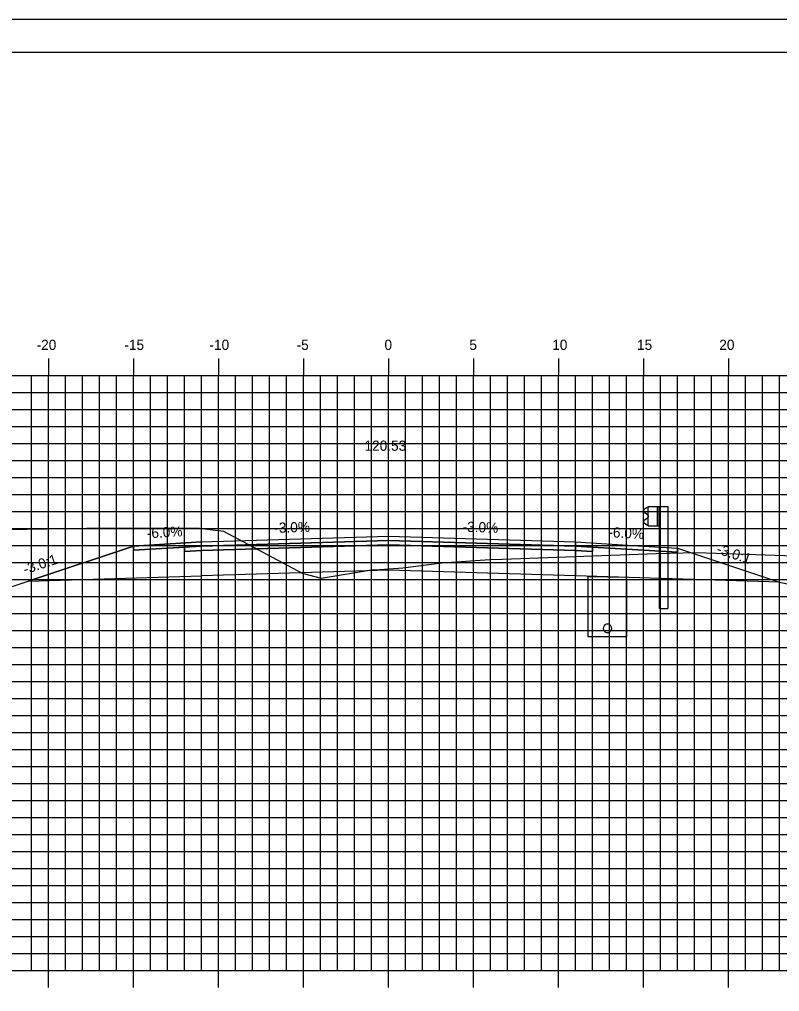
# Model space of a CAD drawing. Extents: x 850598 to 870284, y 366541 to 366651.
# Drawn here: x 859721.2 to 859765.9, y 366594 to 366651.2 of the extents above; entities that cross this region are included whole.
import ezdxf

# ---------------------------------------------------------------- set-up
doc = ezdxf.new("R2010")
doc.units = 0
for name, color, linetype in [('ANNOTATION', 7, 'Continuous'), ('BORDER', 7, 'Continuous'), ('D_Drainage_Underdrain', 7, 'Continuous'), ('D_Drainage_Underdrain_06in', 7, 'Continuous'), ('D_Guardrail_Beam_Rt', 7, 'Continuous'), ('D_Roadway_Centerline', 7, 'Continuous'), ('D_Roadway_Centerline_Text', 7, 'Continuous'), ('D_Roadway_Edge_Shoulder', 7, 'Continuous'), ('D_Roadway_Edge_TW', 7, 'Continuous'), ('D_Roadway_Pavement', 7, 'Continuous'), ('D_Roadway_SlopeLines', 7, 'Continuous'), ('D_Roadway_SubGrade', 7, 'Continuous'), ('H_V ANNOTATION', 7, 'Continuous'), ('MAJOR', 7, 'Continuous'), ('MINOR', 7, 'Continuous'), ('PLOT BOUNDARY', 7, 'Continuous'), ('S_Roadway_Centerline', 7, 'Continuous')]:
    doc.layers.add(name, color=color, linetype=linetype)

msp = doc.modelspace()

# ---------------------------------------------------------------- linework, layer by layer
at = {"layer": 'BORDER'}
msp.add_line((859857.915, 366649.225), (859697.915, 366649.225), dxfattribs=at)
at = {"layer": 'D_Drainage_Underdrain'}
msp.add_lwpolyline([(859756.915, 366618.347), (859756.915, 366614.846), (859754.665, 366614.846), (859754.665, 366618.392)], close=True, dxfattribs=at)
at = {"layer": 'D_Drainage_Underdrain_06in'}
msp.add_lwpolyline([(859755.79, 366615.596), (859755.713, 366615.584), (859755.643, 366615.549), (859755.588, 366615.493), (859755.553, 366615.424), (859755.54, 366615.346), (859755.553, 366615.269), (859755.588, 366615.199), (859755.643, 366615.144), (859755.713, 366615.109), (859755.79, 366615.096), (859755.868, 366615.109), (859755.937, 366615.144), (859755.993, 366615.199), (859756.028, 366615.269), (859756.04, 366615.346), (859756.028, 366615.424), (859755.993, 366615.493), (859755.937, 366615.549), (859755.868, 366615.584)], close=True, dxfattribs=at)
at = {"layer": 'D_Guardrail_Beam_Rt'}
for p, q in [((859758.096, 366622.428), (859757.953, 366622.328)), ((859757.953, 366622.185), (859758.148, 366622.049)), ((859758.186, 366622.448), (859758.113, 366622.435)), ((859758.186, 366622.522), (859758.874, 366622.522)), ((859758.186, 366621.355), (859758.186, 366622.522)), ((859758.707, 366622.522), (859758.707, 366621.355)), ((859758.811, 366622.522), (859758.811, 366621.355)), ((859758.874, 366622.522), (859759.344, 366622.522)), ((859758.874, 366622.522), (859758.874, 366621.355)), ((859759.344, 366622.522), (859759.344, 366616.522)), ((859758.148, 366621.829), (859757.953, 366621.693)), ((859757.953, 366621.55), (859758.096, 366621.45)), ((859758.182, 366621.984), (859758.182, 366621.893)), ((859758.113, 366621.443), (859758.186, 366621.43)), ((859758.874, 366621.355), (859758.186, 366621.355)), ((859758.853, 366616.522), (859758.853, 366621.355)), ((859758.853, 366616.522), (859759.344, 366616.522))]:
    msp.add_line(p, q, dxfattribs=at)
for centre, major_axis, start_param, end_param in [((859758.003, 366622.256), (-0.0877, 0), 5.323254, 7.243116), ((859758.12, 366622.394), (-0.0417, 0), 4.886922, 5.323254), ((859758.103, 366621.984), (0.0789, 0), 0, 0.959931), ((859758.003, 366621.621), (-0.0877, 0), 5.323254, 7.243116), ((859758.103, 366621.893), (0.0789, 0), 5.323254, 6.283185), ((859758.12, 366621.484), (-0.0417, 0), 0.959931, 1.396263)]:
    msp.add_ellipse(centre, major_axis=major_axis, ratio=0.995501, start_param=start_param, end_param=end_param, dxfattribs=at)
at = {"layer": 'D_Roadway_Centerline'}
msp.add_lwpolyline([(859707.666, 366620.948), (859708.666, 366620.899), (859709.666, 366620.722), (859710.666, 366620.416), (859711.666, 366619.98), (859717.915, 366616.856), (859721.717, 366618.123), (859727.915, 366620.189), (859731.915, 366620.429), (859742.915, 366620.759), (859753.915, 366620.429), (859757.915, 366620.189), (859759.915, 366620.069), (859765.915, 366618.069), (859811.958, 366608.225), (859830.161, 366604.334), (859840.023, 366602.225), (859842.915, 366602.225)], dxfattribs=at)
at = {"layer": 'D_Roadway_Edge_Shoulder'}
for points in [[(859731.915, 366620.429), (859727.915, 366620.189), (859727.915, 366619.939), (859730.915, 366620.119), (859731.915, 366620.179)], [(859753.915, 366620.429), (859757.915, 366620.189), (859757.915, 366620.189), (859759.915, 366620.069), (859759.915, 366619.819), (859754.915, 366620.119), (859753.915, 366620.179)]]:
    msp.add_lwpolyline(points, close=True, dxfattribs=at)
at = {"layer": 'D_Roadway_Edge_TW'}
msp.add_lwpolyline([(859731.915, 366620.179), (859731.915, 366620.429), (859742.915, 366620.759), (859753.915, 366620.429), (859753.915, 366620.179), (859742.915, 366620.509)], close=True, dxfattribs=at)
at = {"layer": 'D_Roadway_Pavement'}
for points in [[(859731.915, 366619.929), (859731.915, 366620.179), (859742.915, 366620.509), (859753.915, 366620.179), (859753.915, 366619.929), (859742.915, 366620.259)], [(859731.915, 366620.179), (859730.915, 366620.119), (859730.915, 366619.869), (859731.915, 366619.929)], [(859753.915, 366620.179), (859754.915, 366620.119), (859754.915, 366619.869), (859753.915, 366619.929)]]:
    msp.add_lwpolyline(points, close=True, dxfattribs=at)
at = {"layer": 'D_Roadway_SlopeLines'}
msp.add_lwpolyline([(859731.915, 366620.429), (859727.915, 366620.189), (859717.915, 366616.856)], dxfattribs=at)
at = {"layer": 'D_Roadway_SubGrade'}
for points in [[(859731.915, 366619.929), (859730.915, 366619.869), (859730.915, 366620.119), (859727.915, 366619.939), (859727.915, 366620.189), (859721.717, 366618.123), (859731.915, 366618.429)], [(859731.915, 366618.429), (859731.915, 366619.929), (859742.915, 366620.259), (859753.915, 366619.929), (859753.915, 366618.429), (859742.915, 366618.759)], [(859753.915, 366619.929), (859754.915, 366619.869), (859754.915, 366620.119), (859759.915, 366619.819), (859759.915, 366620.069), (859765.915, 366618.069), (859753.915, 366618.429)]]:
    msp.add_lwpolyline(points, close=True, dxfattribs=at)
at = {"layer": 'MAJOR'}
for p, q in [((859722.915, 366631.227), (859722.915, 366630.225)), ((859722.915, 366631.227), (859722.915, 366630.225)), ((859727.915, 366631.227), (859727.915, 366630.225)), ((859727.915, 366631.227), (859727.915, 366630.225)), ((859732.915, 366631.227), (859732.915, 366630.225)), ((859732.915, 366631.227), (859732.915, 366630.225)), ((859737.915, 366631.227), (859737.915, 366630.225)), ((859737.915, 366631.227), (859737.915, 366630.225)), ((859742.915, 366631.227), (859742.915, 366630.225)), ((859742.915, 366631.227), (859742.915, 366630.225)), ((859747.915, 366631.227), (859747.915, 366630.225)), ((859747.915, 366631.227), (859747.915, 366630.225)), ((859752.915, 366631.227), (859752.915, 366630.225)), ((859752.915, 366631.227), (859752.915, 366630.225)), ((859757.915, 366631.227), (859757.915, 366630.225)), ((859757.915, 366631.227), (859757.915, 366630.225)), ((859762.915, 366631.227), (859762.915, 366630.225)), ((859762.915, 366631.227), (859762.915, 366630.225)), ((859702.915, 366630.225), (859842.915, 366630.225)), ((859702.915, 366630.225), (859842.915, 366630.225)), ((859702.915, 366630.225), (859842.915, 366630.225)), ((859702.915, 366630.225), (859842.915, 366630.225)), ((859722.915, 366595.225), (859722.915, 366630.225)), ((859722.915, 366595.225), (859722.915, 366630.225)), ((859727.915, 366595.225), (859727.915, 366630.225)), ((859727.915, 366595.225), (859727.915, 366630.225)), ((859732.915, 366595.225), (859732.915, 366630.225)), ((859732.915, 366595.225), (859732.915, 366630.225)), ((859737.915, 366595.225), (859737.915, 366630.225)), ((859737.915, 366595.225), (859737.915, 366630.225)), ((859742.915, 366595.225), (859742.915, 366630.225)), ((859742.915, 366595.225), (859742.915, 366630.225)), ((859747.915, 366595.225), (859747.915, 366630.225)), ((859747.915, 366595.225), (859747.915, 366630.225)), ((859752.915, 366595.225), (859752.915, 366630.225)), ((859752.915, 366595.225), (859752.915, 366630.225)), ((859757.915, 366595.225), (859757.915, 366630.225)), ((859757.915, 366595.225), (859757.915, 366630.225)), ((859762.915, 366595.225), (859762.915, 366630.225)), ((859762.915, 366595.225), (859762.915, 366630.225)), ((859702.915, 366625.225), (859842.915, 366625.225)), ((859702.915, 366625.225), (859842.915, 366625.225)), ((859702.915, 366620.225), (859842.915, 366620.225)), ((859702.915, 366620.225), (859842.915, 366620.225)), ((859702.915, 366615.225), (859842.915, 366615.225)), ((859702.915, 366615.225), (859842.915, 366615.225)), ((859702.915, 366610.225), (859842.915, 366610.225)), ((859702.915, 366610.225), (859842.915, 366610.225)), ((859702.915, 366605.225), (859842.915, 366605.225)), ((859702.915, 366605.225), (859842.915, 366605.225)), ((859702.915, 366600.225), (859842.915, 366600.225)), ((859702.915, 366600.225), (859842.915, 366600.225)), ((859702.915, 366595.225), (859842.915, 366595.225)), ((859702.915, 366595.225), (859842.915, 366595.225)), ((859702.915, 366595.225), (859842.915, 366595.225)), ((859702.915, 366595.225), (859842.915, 366595.225)), ((859722.915, 366594.223), (859722.915, 366595.225)), ((859722.915, 366594.223), (859722.915, 366595.225)), ((859727.915, 366594.223), (859727.915, 366595.225)), ((859727.915, 366594.223), (859727.915, 366595.225)), ((859732.915, 366594.223), (859732.915, 366595.225)), ((859732.915, 366594.223), (859732.915, 366595.225)), ((859737.915, 366594.223), (859737.915, 366595.225)), ((859737.915, 366594.223), (859737.915, 366595.225)), ((859742.915, 366594.223), (859742.915, 366595.225)), ((859742.915, 366594.223), (859742.915, 366595.225)), ((859747.915, 366594.223), (859747.915, 366595.225)), ((859747.915, 366594.223), (859747.915, 366595.225)), ((859752.915, 366594.223), (859752.915, 366595.225)), ((859752.915, 366594.223), (859752.915, 366595.225)), ((859757.915, 366594.223), (859757.915, 366595.225)), ((859757.915, 366594.223), (859757.915, 366595.225)), ((859762.915, 366594.223), (859762.915, 366595.225)), ((859762.915, 366594.223), (859762.915, 366595.225))]:
    msp.add_line(p, q, dxfattribs=at)
at = {"layer": 'MINOR'}
for p, q in [((859721.915, 366595.225), (859721.915, 366630.225)), ((859721.915, 366595.225), (859721.915, 366630.225)), ((859723.915, 366595.225), (859723.915, 366630.225)), ((859723.915, 366595.225), (859723.915, 366630.225)), ((859724.915, 366595.225), (859724.915, 366630.225)), ((859724.915, 366595.225), (859724.915, 366630.225)), ((859725.915, 366595.225), (859725.915, 366630.225)), ((859725.915, 366595.225), (859725.915, 366630.225)), ((859726.915, 366595.225), (859726.915, 366630.225)), ((859726.915, 366595.225), (859726.915, 366630.225)), ((859728.915, 366595.225), (859728.915, 366630.225)), ((859728.915, 366595.225), (859728.915, 366630.225)), ((859729.915, 366595.225), (859729.915, 366630.225)), ((859729.915, 366595.225), (859729.915, 366630.225)), ((859730.915, 366595.225), (859730.915, 366630.225)), ((859730.915, 366595.225), (859730.915, 366630.225)), ((859731.915, 366595.225), (859731.915, 366630.225)), ((859731.915, 366595.225), (859731.915, 366630.225)), ((859733.915, 366595.225), (859733.915, 366630.225)), ((859733.915, 366595.225), (859733.915, 366630.225)), ((859734.915, 366595.225), (859734.915, 366630.225)), ((859734.915, 366595.225), (859734.915, 366630.225)), ((859735.915, 366595.225), (859735.915, 366630.225)), ((859735.915, 366595.225), (859735.915, 366630.225)), ((859736.915, 366595.225), (859736.915, 366630.225)), ((859736.915, 366595.225), (859736.915, 366630.225)), ((859738.915, 366595.225), (859738.915, 366630.225)), ((859738.915, 366595.225), (859738.915, 366630.225)), ((859739.915, 366595.225), (859739.915, 366630.225)), ((859739.915, 366595.225), (859739.915, 366630.225)), ((859740.915, 366595.225), (859740.915, 366630.225)), ((859740.915, 366595.225), (859740.915, 366630.225)), ((859741.915, 366595.225), (859741.915, 366630.225)), ((859741.915, 366595.225), (859741.915, 366630.225)), ((859743.915, 366595.225), (859743.915, 366630.225)), ((859743.915, 366595.225), (859743.915, 366630.225)), ((859744.915, 366595.225), (859744.915, 366630.225)), ((859744.915, 366595.225), (859744.915, 366630.225)), ((859745.915, 366595.225), (859745.915, 366630.225)), ((859745.915, 366595.225), (859745.915, 366630.225)), ((859746.915, 366595.225), (859746.915, 366630.225)), ((859746.915, 366595.225), (859746.915, 366630.225)), ((859748.915, 366595.225), (859748.915, 366630.225)), ((859748.915, 366595.225), (859748.915, 366630.225)), ((859749.915, 366595.225), (859749.915, 366630.225)), ((859749.915, 366595.225), (859749.915, 366630.225)), ((859750.915, 366595.225), (859750.915, 366630.225)), ((859750.915, 366595.225), (859750.915, 366630.225)), ((859751.915, 366595.225), (859751.915, 366630.225)), ((859751.915, 366595.225), (859751.915, 366630.225)), ((859753.915, 366595.225), (859753.915, 366630.225)), ((859753.915, 366595.225), (859753.915, 366630.225)), ((859754.915, 366595.225), (859754.915, 366630.225)), ((859754.915, 366595.225), (859754.915, 366630.225)), ((859755.915, 366595.225), (859755.915, 366630.225)), ((859755.915, 366595.225), (859755.915, 366630.225)), ((859756.915, 366595.225), (859756.915, 366630.225)), ((859756.915, 366595.225), (859756.915, 366630.225)), ((859758.915, 366595.225), (859758.915, 366630.225)), ((859758.915, 366595.225), (859758.915, 366630.225)), ((859759.915, 366595.225), (859759.915, 366630.225)), ((859759.915, 366595.225), (859759.915, 366630.225)), ((859760.915, 366595.225), (859760.915, 366630.225)), ((859760.915, 366595.225), (859760.915, 366630.225)), ((859761.915, 366595.225), (859761.915, 366630.225)), ((859761.915, 366595.225), (859761.915, 366630.225)), ((859763.915, 366595.225), (859763.915, 366630.225)), ((859763.915, 366595.225), (859763.915, 366630.225)), ((859764.915, 366595.225), (859764.915, 366630.225)), ((859764.915, 366595.225), (859764.915, 366630.225)), ((859765.915, 366595.225), (859765.915, 366630.225)), ((859765.915, 366595.225), (859765.915, 366630.225)), ((859702.915, 366629.225), (859842.915, 366629.225)), ((859702.915, 366629.225), (859842.915, 366629.225)), ((859702.915, 366628.225), (859842.915, 366628.225)), ((859702.915, 366628.225), (859842.915, 366628.225)), ((859702.915, 366627.225), (859842.915, 366627.225)), ((859702.915, 366627.225), (859842.915, 366627.225)), ((859702.915, 366626.225), (859842.915, 366626.225)), ((859702.915, 366626.225), (859842.915, 366626.225)), ((859702.915, 366624.225), (859842.915, 366624.225)), ((859702.915, 366624.225), (859842.915, 366624.225)), ((859702.915, 366623.225), (859842.915, 366623.225)), ((859702.915, 366623.225), (859842.915, 366623.225)), ((859702.915, 366622.225), (859842.915, 366622.225)), ((859702.915, 366622.225), (859842.915, 366622.225)), ((859702.915, 366621.225), (859842.915, 366621.225)), ((859702.915, 366621.225), (859842.915, 366621.225)), ((859702.915, 366619.225), (859842.915, 366619.225)), ((859702.915, 366619.225), (859842.915, 366619.225)), ((859702.915, 366618.225), (859842.915, 366618.225)), ((859702.915, 366618.225), (859842.915, 366618.225)), ((859702.915, 366617.225), (859842.915, 366617.225)), ((859702.915, 366617.225), (859842.915, 366617.225)), ((859702.915, 366616.225), (859842.915, 366616.225)), ((859702.915, 366616.225), (859842.915, 366616.225)), ((859702.915, 366614.225), (859842.915, 366614.225)), ((859702.915, 366614.225), (859842.915, 366614.225)), ((859702.915, 366613.225), (859842.915, 366613.225)), ((859702.915, 366613.225), (859842.915, 366613.225)), ((859702.915, 366612.225), (859842.915, 366612.225)), ((859702.915, 366612.225), (859842.915, 366612.225)), ((859702.915, 366611.225), (859842.915, 366611.225)), ((859702.915, 366611.225), (859842.915, 366611.225)), ((859702.915, 366609.225), (859842.915, 366609.225)), ((859702.915, 366609.225), (859842.915, 366609.225)), ((859702.915, 366608.225), (859842.915, 366608.225)), ((859702.915, 366608.225), (859842.915, 366608.225)), ((859702.915, 366607.225), (859842.915, 366607.225)), ((859702.915, 366607.225), (859842.915, 366607.225)), ((859702.915, 366606.225), (859842.915, 366606.225)), ((859702.915, 366606.225), (859842.915, 366606.225)), ((859702.915, 366604.225), (859842.915, 366604.225)), ((859702.915, 366604.225), (859842.915, 366604.225)), ((859702.915, 366603.225), (859842.915, 366603.225)), ((859702.915, 366603.225), (859842.915, 366603.225)), ((859702.915, 366602.225), (859842.915, 366602.225)), ((859702.915, 366602.225), (859842.915, 366602.225)), ((859702.915, 366601.225), (859842.915, 366601.225)), ((859702.915, 366601.225), (859842.915, 366601.225)), ((859702.915, 366599.225), (859842.915, 366599.225)), ((859702.915, 366599.225), (859842.915, 366599.225)), ((859702.915, 366598.225), (859842.915, 366598.225)), ((859702.915, 366598.225), (859842.915, 366598.225)), ((859702.915, 366597.225), (859842.915, 366597.225)), ((859702.915, 366597.225), (859842.915, 366597.225)), ((859702.915, 366596.225), (859842.915, 366596.225)), ((859702.915, 366596.225), (859842.915, 366596.225))]:
    msp.add_line(p, q, dxfattribs=at)
at = {"layer": 'PLOT BOUNDARY'}
msp.add_lwpolyline([(859689.822, 366541.166), (859859.822, 366541.166), (859859.822, 366651.166), (859689.822, 366651.166)], close=True, dxfattribs=at)
at = {"layer": 'S_Roadway_Centerline'}
msp.add_lwpolyline([(859702.915, 366620.871), (859725.155, 366621.232), (859731.79, 366621.246), (859733.201, 366621.062), (859737.833, 366618.591), (859738.942, 366618.29), (859742.034, 366618.798), (859742.135, 366618.796), (859743.749, 366618.898), (859746.043, 366619.202), (859748.866, 366619.388), (859749.608, 366619.417), (859758.662, 366619.75), (859761.026, 366619.801), (859769.696, 366619.523)], dxfattribs=at)

# ---------------------------------------------------------------- texts
at = {"layer": 'ANNOTATION'}
for s, rotation, p in [('-3.0%', 1.7184, (859736.203, 366620.958)), ('-3.0%', 358.2816, (859747.263, 366621.029)), ('-6.0%', 3.4336, (859728.712, 366620.638)), ('-6.0%', 356.5664, (859755.832, 366620.716)), ('-3.0:1', 341.5651, (859762.169, 366619.772)), ('-3.0:1', 18.4348, (859721.537, 366618.517))]:
    msp.add_text(s, height=0.6, rotation=rotation, dxfattribs=at).set_placement(p)
at = {"layer": 'D_Roadway_Centerline'}
for s, p in [('C', (859742.91, 366620.759)), ('C', (859742.91, 366620.759)), ('L', (859742.915, 366620.752)), ('L', (859742.915, 366620.752))]:
    msp.add_text(s, height=0.0146, dxfattribs=at).set_placement(p)
at = {"layer": 'D_Roadway_Centerline_Text'}
msp.add_text('120.53', height=0.6, dxfattribs=at).set_placement((859741.5, 366625.791))
at = {"layer": 'H_V ANNOTATION'}
for s, p in [('-20', (859722.209, 366631.725)), ('-15', (859727.372, 366631.725)), ('-10', (859732.38, 366631.725)), ('-5', (859737.506, 366631.725)), ('0', (859742.674, 366631.725)), ('5', (859747.666, 366631.725)), ('10', (859752.541, 366631.725)), ('15', (859757.533, 366631.725)), ('20', (859762.369, 366631.725))]:
    msp.add_text(s, height=0.6, dxfattribs=at).set_placement(p)
at = {"layer": 'S_Roadway_Centerline'}
for s, p in [('C', (859761.021, 366619.801)), ('L', (859761.026, 366619.794))]:
    msp.add_text(s, height=0.0146, dxfattribs=at).set_placement(p)

doc.saveas('drawing.dxf')
